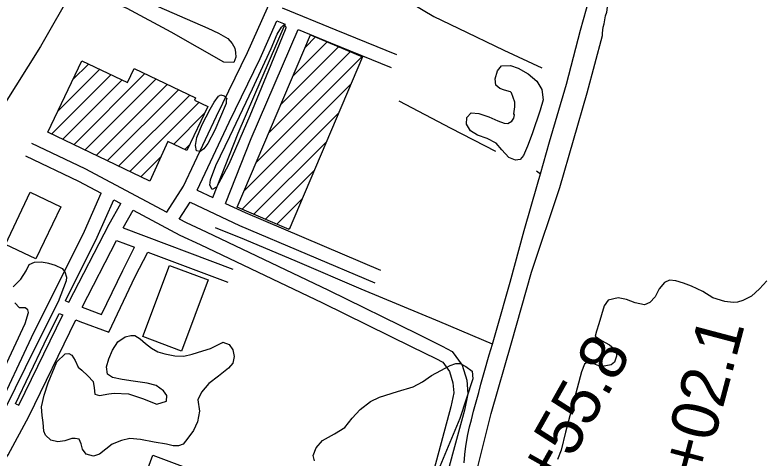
# Model space of a CAD drawing. Extents: x 3567028 to 3605064, y 510945 to 536587.
# Drawn here: x 3588746 to 3590344, y 526326 to 527274 of the extents above; entities that cross this region are included whole.
import ezdxf

# ---------------------------------------------------------------- set-up
doc = ezdxf.new("R2010")
doc.units = 0
for name, color, linetype in [('V-BLDG-OTLN', 7, 'Continuous'), ('V-ROAD-CNTR', 7, 'Continuous'), ('V-SITE-VEGE', 7, 'Continuous'), ('V-SURV-IDEN', 7, 'Continuous'), ('V-TOPO-SHOR', 7, 'Continuous')]:
    doc.layers.add(name, color=color, linetype=linetype)

msp = doc.modelspace()

# ---------------------------------------------------------------- linework, layer by layer
at = {"layer": 'V-BLDG-OTLN'}
for p, q in [((3589366.3, 527205.6), (3589387.8, 527227.1)), ((3589340.1, 527144.1), (3589412.6, 527216.6)), ((3589287.9, 527021.1), (3589462.2, 527195.5)), ((3589314, 527082.6), (3589437.4, 527206)), ((3589261.7, 526959.6), (3589487, 527184.9)), ((3588869.8, 527136.4), (3588902.7, 527169.3)), ((3588823.6, 527019.4), (3588950.6, 527146.5)), ((3588837.5, 527068.8), (3588926.6, 527157.9)), ((3588871.4, 526996.6), (3589023.5, 527148.7)), ((3588847.5, 527008), (3588974.5, 527135)), ((3588895.4, 526985.2), (3589047.5, 527137.3)), ((3588919.3, 526973.8), (3589071.4, 527125.8)), ((3588943.2, 526962.4), (3589095.3, 527114.4)), ((3589235.6, 526898.2), (3589463.6, 527126.2)), ((3588967.2, 526950.9), (3589119.2, 527102.9)), ((3588991.1, 526939.5), (3589139.1, 527087.5)), ((3589231.4, 526858.5), (3589437.5, 527064.7)), ((3589085, 526998), (3589151.1, 527064.1)), ((3589256.1, 526847.9), (3589411.4, 527003.2)), ((3589108.9, 526986.6), (3589118.6, 526996.3)), ((3589015.1, 526928.1), (3589057.6, 526970.7)), ((3589280.8, 526837.3), (3589385.2, 526941.7)), ((3589305.6, 526826.7), (3589359.1, 526880.2)), ((3589330.3, 526816), (3589333, 526818.7))]:
    msp.add_line(p, q, dxfattribs=at)
for points in [[(3589220.7, 526863.1), (3589377.3, 527231.6), (3589488.4, 527184.4), (3589331.6, 526815.5)], [(3589034.1, 526919), (3588815.8, 527023.2), (3588888.7, 527176), (3588986.2, 527129.5), (3589000.7, 527159.7), (3589131.4, 527097.1), (3589129.1, 527092.3), (3589157.9, 527078.5), (3589113, 526984.6), (3589072.8, 527003.8)], [(3588725.4, 526783.5), (3588778.5, 526895.1), (3588843.7, 526864), (3588790.6, 526752.4)], [(3589158.6, 526707.5), (3589101.4, 526555.3), (3589018.9, 526586.3), (3589076.2, 526738.5)], [(3589040.6, 526332.8), (3589510.3, 526156.2), (3589439, 525966.5), (3588902.8, 526173.8), (3588949.7, 526298.4), (3589018.1, 526272.8)]]:
    msp.add_lwpolyline(points, close=True, dxfattribs=at)
at = {"layer": 'V-ROAD-CNTR'}
for points in [[(3589070.5, 526852.2), (3589106.2, 526907.7), (3589176.5, 527057.7), (3589242.4, 527193.8), (3589285.3, 527289.8), (3589339.2, 527457.5)], [(3589316.8, 527289.8), (3589431.6, 527242.6), (3589561, 527189.8)], [(3589135.5, 526899.5), (3589203.6, 527044.8), (3589269.6, 527181.1), (3589305.7, 527261.9)], [(3589305.7, 527261.9), (3589323.3, 527254.7)], [(3589168.5, 526884), (3589222.5, 527021.2), (3589323.3, 527254.7)], [(3589195.7, 526871.2), (3589250.3, 527009.7), (3589351.1, 527243.3)], [(3589351.1, 527243.3), (3589420.2, 527214.9), (3589549.7, 527162)], [(3588781.5, 527000.2), (3588895.3, 526945.7), (3589070.5, 526852.2)], [(3588768.6, 526973.2), (3588881.7, 526918.9), (3588930.3, 526893)], [(3588570.6, 526208.2), (3588603.1, 526264.5), (3588630.2, 526313.4), (3588674.9, 526377), (3588706.9, 526427.7), (3588781.3, 526584.3), (3588894.5, 526811.6), (3588930.3, 526893)], [(3589135.5, 526899.5), (3589168.5, 526884)], [(3588853.8, 526662.5), (3588921.7, 526798.9), (3588956.8, 526878.8)], [(3588956.8, 526878.8), (3588972, 526870.8)], [(3589096.7, 526837.4), (3589120, 526873.6)], [(3589120, 526873.6), (3589225.7, 526824), (3589514.8, 526700.9)], [(3588861.2, 526659.7), (3588946.8, 526826.7), (3588972, 526870.8)], [(3589195.7, 526871.2), (3589238, 526851.4), (3589526.6, 526728.5)], [(3588976.8, 526818.8), (3588998.4, 526856.6)], [(3588998.4, 526856.6), (3589098.1, 526803.5), (3589141.2, 526783), (3589402.9, 526658.3), (3589593.9, 526564.2), (3589645.3, 526539.1), (3589660, 526531.5), (3589674, 526511.9), (3589681.7, 526487.1), (3589683.5, 526465.8), (3589677.1, 526435.7), (3589623.4, 526236.9), (3589553.9, 525936)], [(3589097, 526838), (3589111.6, 526830.3), (3589154.1, 526810), (3589416, 526685.3), (3589607.1, 526591.1), (3589658.8, 526565.9), (3589680.3, 526554.7), (3589701.2, 526525.4), (3589711.3, 526493), (3589713.8, 526463.8), (3589706.3, 526428.7), (3589652.5, 526229.6), (3589583.1, 525929.3)], [(3588976.8, 526818.8), (3589211.6, 526730.5)], [(3588889.4, 526649), (3588962.8, 526792)], [(3588889.4, 526649), (3588895, 526646.9), (3588930.9, 526633.5), (3588976, 526727.9), (3589001.5, 526777.5)], [(3588962.8, 526792), (3589001.5, 526777.5)], [(3588876, 526622), (3588884.5, 526618.8), (3588946.2, 526595.8), (3589002.8, 526714.5), (3589029.7, 526766.8)], [(3589029.7, 526766.8), (3589201, 526702.4)], [(3588853.8, 526662.5), (3588861.2, 526659.7)], [(3588747, 526442.2), (3588808.3, 526571.1), (3588840.3, 526635.5)], [(3588840.3, 526635.5), (3588847.9, 526632.6)], [(3588645, 526174.9), (3588671.9, 526242.2), (3588696.5, 526285.4), (3588731.4, 526333.6), (3588775.5, 526415.2), (3588876, 526622)], [(3588754, 526439.6), (3588847.9, 526632.6)], [(3588747.4, 526442.1), (3588754, 526439.6)]]:
    msp.add_lwpolyline(points, dxfattribs=at)
at = {"layer": 'V-SITE-VEGE'}
for points in [[(3588726.5, 527485.5), (3588845.5, 527432.8), (3588862.3, 527424.4), (3588877.8, 527413.6), (3588888, 527402.8), (3588892.8, 527381.9), (3588886.2, 527361), (3588871.2, 527331.1), (3588800.5, 527206.7), (3588721.5, 527080.5)], [(3589716.5, 526233.4), (3589763.2, 526421.8), (3589807, 526573.2), (3589849.5, 526723.9), (3589910.1, 526905.1), (3589968.2, 527107.9), (3590001.5, 527230.3), (3590001.5, 527235.6), (3590002.7, 527248), (3590004.5, 527255.6), (3590007.4, 527272.1), (3590010.4, 527280.3), (3590012.7, 527296.8), (3590015.1, 527309.7), (3590024.5, 527343.2), (3590033.4, 527382.6), (3590039.2, 527406.7), (3590042.8, 527422.6)], [(3588742.2, 526692.8), (3588758.4, 526709), (3588769.8, 526726.9), (3588776.3, 526740.1), (3588787.7, 526745.4), (3588802.1, 526746), (3588814.6, 526744.2), (3588817.6, 526743), (3588831.4, 526738.8), (3588846.9, 526731.7), (3588852.3, 526724.5), (3588855.9, 526713.7), (3588855.3, 526705.3), (3588837.9, 526660.5), (3588788.8, 526563), (3588724.7, 526432.6)], [(3590336.5, 526688.3), (3590319.7, 526672.8), (3590301.2, 526663.8), (3590289.8, 526659.6), (3590280.2, 526659), (3590262.9, 526661.4), (3590237.2, 526669.2), (3590215.6, 526682.4), (3590191.1, 526694.4), (3590174.4, 526700.4), (3590158.2, 526705.2), (3590144.5, 526707), (3590133.7, 526701.6), (3590122.3, 526688.4), (3590113.9, 526671.1), (3590102.6, 526659.1), (3590090.6, 526654.4), (3590070.9, 526658.6), (3590052.3, 526665.8), (3590034.4, 526669.3), (3590013.4, 526664), (3590005, 526652), (3589993.7, 526613.7), (3589988.3, 526597.6), (3589985.3, 526587.4), (3589999, 526577.8), (3590015.8, 526568.3), (3590028.3, 526558.7), (3590031.3, 526552.7), (3590031.3, 526544.3), (3590027.1, 526531.8), (3590019.9, 526525.8), (3590000.8, 526522.2), (3589993.6, 526523.4), (3589979.2, 526529.4), (3589968.5, 526531.8), (3589962.5, 526527.6), (3589956.5, 526510.9), (3589922.3, 526381.7), (3589912.7, 526343.4), (3589905, 526323.1)], [(3590352, 526705.7), (3590336.5, 526688.3)], [(3588719.4, 526510.4), (3588767.3, 526614.5), (3588774.5, 526637.8), (3588773.3, 526643.8), (3588767.9, 526648), (3588755.4, 526648), (3588745.8, 526658.1)], [(3589385.7, 526320.4), (3589383.3, 526331.7), (3589389.3, 526348.5), (3589403.1, 526364), (3589428.8, 526378.4), (3589450.9, 526391.5), (3589466.5, 526411.8), (3589483.3, 526430.4), (3589505.4, 526447.7), (3589524.6, 526456.7), (3589562.9, 526468.6), (3589597, 526478.8), (3589616.7, 526489.5), (3589635.9, 526502.7), (3589655.6, 526514), (3589675.9, 526524.2), (3589687.9, 526529), (3589696.9, 526528.4), (3589709.4, 526522.4), (3589722.6, 526512.2), (3589723.8, 526496), (3589696.2, 526411.1), (3589650.1, 526299.9)]]:
    msp.add_lwpolyline(points, dxfattribs=at)
for points in [[(3588976.2, 527325.5), (3589157.9, 527246), (3589180.8, 527235.2), (3589200.8, 527223.8), (3589210.2, 527213.5), (3589215.3, 527203.4), (3589217.4, 527194.2), (3589217.6, 527183.7), (3589213.6, 527172.6), (3589191.9, 527173.1), (3589079.9, 527237.1), (3588985.9, 527287.9), (3588972.2, 527293.8), (3588964, 527299.4), (3588962, 527305.5), (3588965.5, 527316.4), (3588969.4, 527321.2)], [(3589323.5, 527242.1), (3589287.9, 527155.3), (3589247.8, 527058.7), (3589203, 526954.9), (3589185.9, 526922.7), (3589176.7, 526905.7), (3589167.5, 526901.1), (3589162.2, 526910.3), (3589163.6, 526921.4), (3589174.8, 526952.3), (3589205, 527014.1), (3589253.1, 527115.9), (3589293.2, 527202.7), (3589306.4, 527232.9), (3589315.6, 527248), (3589320.2, 527253.2), (3589324.1, 527250), (3589324.8, 527246.7)], [(3589812.1, 527062.5), (3589813.9, 527077.5), (3589813.9, 527087.6), (3589806.7, 527108), (3589804.3, 527109.8), (3589791.7, 527113.4), (3589781.6, 527117), (3589773.2, 527124.1), (3589772, 527137.3), (3589776.8, 527154.7), (3589785.2, 527165.4), (3589804.9, 527166), (3589821.1, 527160.6), (3589842.6, 527148), (3589860.6, 527132.5), (3589871.3, 527114.5), (3589874.3, 527093), (3589868.3, 527070.3), (3589850.9, 527020), (3589840.7, 526993.7), (3589832.3, 526973.4), (3589825.2, 526965), (3589815, 526963.8), (3589801.2, 526969.2), (3589786.3, 526985.4), (3589773.7, 526999.7), (3589754.6, 527009.9), (3589734.3, 527017.1), (3589719.3, 527026.1), (3589710.3, 527040.4), (3589711, 527054.8), (3589720.5, 527065), (3589737.3, 527063.8), (3589758.2, 527056.6), (3589777.4, 527047.6), (3589791.1, 527042.8), (3589798.9, 527042.2), (3589807.3, 527047), (3589812.1, 527053.5), (3589813.3, 527060.7)], [(3589197.2, 527085.1), (3589172.8, 527027.9), (3589157.7, 526999), (3589149.1, 526987.8), (3589141.9, 526981.9), (3589133.4, 526983.9), (3589131.4, 526995.1), (3589134.7, 527012.1), (3589145.9, 527039.7), (3589163, 527072.6), (3589171.5, 527087.7), (3589180.8, 527100.2), (3589185.4, 527103.5), (3589192.6, 527101.5), (3589198.5, 527095.6), (3589197.2, 527092.3)], [(3589187.8, 526572.9), (3589190.2, 526574.1), (3589203.4, 526569.3), (3589211.1, 526558), (3589214.1, 526543.6), (3589211.1, 526529.2), (3589202.2, 526518.5), (3589180.6, 526501.7), (3589160.3, 526486.2), (3589144.1, 526467.7), (3589136.9, 526450.9), (3589139.9, 526427), (3589135.7, 526403.7), (3589127.3, 526385.1), (3589115.3, 526369), (3589105.1, 526355.8), (3589095, 526352.8), (3589083.6, 526352.8), (3589069.3, 526355.8), (3589043.5, 526360.6), (3589014.2, 526366), (3588991.5, 526368.5), (3588973.5, 526363.7), (3588953.8, 526355.9), (3588926.3, 526334.4), (3588913.7, 526330.8), (3588898.1, 526334.4), (3588890.4, 526345.2), (3588887.4, 526356.5), (3588885, 526361.9), (3588883.2, 526366.7), (3588874.8, 526367.9), (3588867.7, 526367.9), (3588852.1, 526363.1), (3588837.7, 526360.8), (3588822.2, 526365), (3588811.4, 526375.1), (3588807.2, 526384.1), (3588806.1, 526402.7), (3588803.7, 526417.6), (3588802.5, 526436.2), (3588807.9, 526460.7), (3588816.9, 526487.6), (3588835.5, 526531.9), (3588852.8, 526549.2), (3588861.2, 526549.8), (3588867.2, 526546.8), (3588874.3, 526535.4), (3588880.9, 526521.1), (3588888.7, 526514.5), (3588901.8, 526502.5), (3588912.6, 526490.5), (3588915, 526476.8), (3588916.2, 526463), (3588926.3, 526460), (3588946.7, 526463.6), (3588958.1, 526465.4), (3588988.6, 526463.6), (3589018.5, 526454), (3589049, 526442), (3589069.3, 526448), (3589070.5, 526459.9), (3589063.3, 526470.1), (3589047.8, 526481.5), (3589028.6, 526486.9), (3588998.1, 526491.1), (3588974.8, 526494.7), (3588953.9, 526498.9), (3588943.7, 526506.1), (3588941.3, 526521.6), (3588946.1, 526538.4), (3588953.9, 526556.9), (3588965.9, 526574.9), (3588981.4, 526585.6), (3588993.4, 526588.6), (3589001.8, 526588.6), (3589013.2, 526581.4), (3589024.5, 526571.8), (3589037.7, 526561.7), (3589050.8, 526553.9), (3589066.4, 526549.1), (3589087.3, 526544.9), (3589106.5, 526544.3), (3589124.4, 526548.4), (3589147.1, 526555.6), (3589163.3, 526561)]]:
    msp.add_lwpolyline(points, close=True, dxfattribs=at)
at = {"layer": 'V-TOPO-SHOR'}
msp.add_line((3589859.9, 526940.7), (3589868.5, 526934.2), dxfattribs=at)
for points in [[(3589705.8, 526316.2), (3589707, 526334.2), (3589709.5, 526351.5), (3589713.7, 526376.6), (3589717.3, 526393.4), (3589721.4, 526408.3), (3589725.6, 526426.9), (3589731, 526446.6), (3589737, 526466.4), (3589741.2, 526484.3), (3589748.4, 526509.4), (3589759.2, 526547.1), (3589765.9, 526569.9), (3589774.8, 526600.3), (3589804.2, 526702.6), (3589834.1, 526813.3), (3589862.3, 526912.6), (3589868.5, 526934.2), (3589888.1, 527002.9), (3589924.1, 527126.1), (3589954, 527241.5), (3589993, 527379.1), (3590017.6, 527461)], [(3589435.5, 527394.4), (3589538.9, 527332.1), (3589640.6, 527271), (3589692.6, 527245.9), (3589790.7, 527199.1), (3589871.4, 527160.8)], [(3589565.7, 527090.4), (3589676.9, 527032.3), (3589772.6, 526983.2)], [(3589765.9, 526569.9), (3589653.4, 526617.8), (3589485.4, 526687.9), (3589349.6, 526746), (3589236.6, 526793.9), (3589174.4, 526819.2)]]:
    msp.add_lwpolyline(points, dxfattribs=at)

# ---------------------------------------------------------------- texts
at = {"layer": 'V-SURV-IDEN'}
for s, rotation, p in [('5611+02.1', 75.162, (3590142.5, 525995.3)), ('5605+55.8', 60.6238, (3589752.3, 525997))]:
    msp.add_text(s, height=100, rotation=rotation, dxfattribs=at).set_placement(p)

doc.saveas('drawing.dxf')
